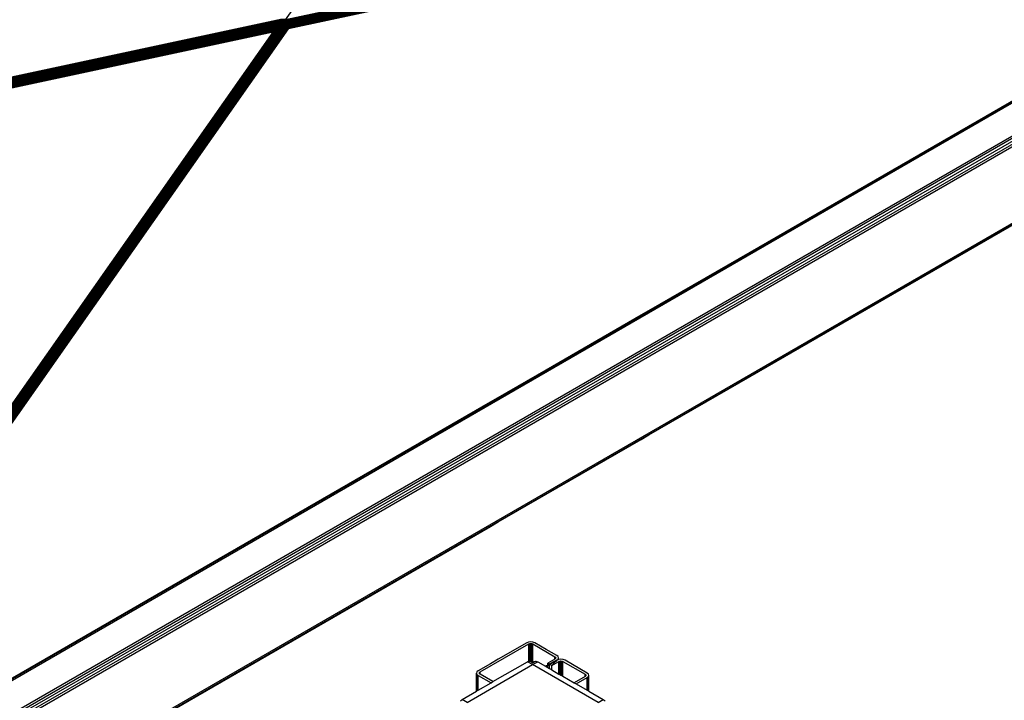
# Model space of a CAD drawing. Header units: millimetres. Extents: x 10 to 1250, y -62 to 528.
# Tile 722 of 909: x 619.129 to 620.235, y 519.521 to 520.286. Entities that reach past the tile are written whole.
import ezdxf

# ---------------------------------------------------------------- set-up
doc = ezdxf.new("R2010")
doc.units = ezdxf.units.MM
doc.header["$LTSCALE"] = 0.05

msp = doc.modelspace()

# ---------------------------------------------------------------- linework, layer by layer
at = {"color": 8}
for p, q in [((619.4274, 520.2862), (620.2295, 521.4293)), ((618.5603, 519.2224), (621.3202, 520.8158)), ((618.5623, 519.2217), (621.3222, 520.8151)), ((618.5944, 519.2031), (621.3543, 520.7965)), ((618.5964, 519.2016), (621.3562, 520.7949)), ((618.5981, 519.1993), (621.3579, 520.7927)), ((618.5992, 519.1967), (621.359, 520.7901)), ((618.5996, 519.1942), (621.3594, 520.7876)), ((618.6441, 519.1339), (621.3172, 520.6771)), ((618.6456, 519.1329), (621.3166, 520.675)), ((620.977, 520.6183), (619.4274, 520.2862)), ((620.9756, 520.6174), (619.428, 520.2858)), ((620.9739, 520.6165), (619.4285, 520.2853)), ((620.9721, 520.6154), (619.4291, 520.2848)), ((620.9702, 520.6143), (619.4296, 520.2842)), ((620.9681, 520.6131), (619.43, 520.2835)), ((620.966, 520.6119), (619.4304, 520.2829)), ((620.9639, 520.6107), (619.4308, 520.2822)), ((620.9618, 520.6095), (619.4311, 520.2815)), ((620.9597, 520.6083), (619.4314, 520.2808)), ((620.9577, 520.6071), (619.4315, 520.2801)), ((620.9558, 520.606), (619.4317, 520.2794)), ((620.9498, 520.6026), (619.4314, 520.2772)), ((620.951, 520.6033), (619.4315, 520.2776)), ((619.4317, 520.2788), (620.954, 520.605)), ((620.9524, 520.6041), (619.4317, 520.2782)), ((619.6577, 520.3248), (619.4307, 520.2761)), ((619.6577, 520.3249), (619.4308, 520.2762)), ((619.6577, 520.325), (619.4309, 520.2764)), ((619.6577, 520.3251), (619.431, 520.2765)), ((619.6577, 520.3253), (619.4311, 520.2768)), ((619.9496, 520.0251), (620.4289, 520.3018)), ((619.4235, 520.2868), (617.5572, 519.8869)), ((619.4235, 520.2867), (617.5574, 519.8868)), ((619.4233, 520.2865), (617.5575, 519.8867)), ((619.4233, 520.2865), (617.5576, 519.8867)), ((619.4263, 520.2868), (617.5579, 519.8864)), ((619.4268, 520.2866), (617.5583, 519.8861)), ((619.4274, 520.2862), (617.5588, 519.8858)), ((619.4266, 520.2855), (617.5594, 519.8854)), ((619.4251, 520.2846), (617.5601, 519.8849)), ((618.7624, 519.3397), (619.4258, 520.2851)), ((618.7638, 519.3405), (619.4274, 520.2862)), ((618.7652, 519.3413), (619.428, 520.2858)), ((618.7667, 519.3422), (619.4285, 520.2853)), ((618.7682, 519.343), (619.4291, 520.2848)), ((619.4237, 520.2836), (617.5608, 519.8844)), ((619.4223, 520.2826), (617.5616, 519.8839)), ((619.4211, 520.2816), (617.5624, 519.8833)), ((619.4199, 520.2806), (617.5633, 519.8827)), ((619.4189, 520.2796), (617.5641, 519.8821)), ((619.418, 520.2787), (617.5649, 519.8816)), ((619.4172, 520.2777), (617.5658, 519.881)), ((619.4165, 520.2769), (617.5666, 519.8804)), ((619.416, 520.2761), (617.5673, 519.8799)), ((617.5681, 519.8794), (619.4154, 520.2753)), ((619.415, 520.2746), (617.5687, 519.879)), ((619.4145, 520.274), (617.5693, 519.8786)), ((619.4142, 520.2735), (617.5698, 519.8782)), ((618.757, 519.3365), (619.4184, 520.2792)), ((618.7575, 519.3368), (619.4194, 520.2802)), ((618.7581, 519.3372), (619.4205, 520.2812)), ((618.759, 519.3377), (619.4217, 520.2822)), ((618.76, 519.3383), (619.423, 520.2832)), ((618.7611, 519.3389), (619.4244, 520.2842)), ((618.7698, 519.3439), (619.4296, 520.2842)), ((618.7713, 519.3448), (619.43, 520.2835)), ((618.7728, 519.3457), (619.4304, 520.2829)), ((618.7743, 519.3465), (619.4308, 520.2822)), ((618.7756, 519.3473), (619.4311, 520.2815)), ((618.7768, 519.348), (619.4314, 520.2808)), ((618.7779, 519.3486), (619.4315, 520.2801)), ((618.7789, 519.3492), (619.4317, 520.2794)), ((618.7797, 519.3497), (619.4317, 520.2788)), ((618.7804, 519.35), (619.4317, 520.2782)), ((618.7808, 519.3503), (619.4315, 520.2776)), ((618.7812, 519.3505), (619.4307, 520.2761)), ((619.4139, 520.2731), (619.4142, 520.2735)), ((619.4142, 520.2735), (619.4145, 520.274)), ((619.4145, 520.274), (619.415, 520.2746)), ((619.415, 520.2746), (619.4154, 520.2753)), ((619.4154, 520.2753), (619.416, 520.2761)), ((619.416, 520.2761), (619.4165, 520.2769)), ((619.4165, 520.2769), (619.4169, 520.2773)), ((619.4169, 520.2773), (619.4172, 520.2777)), ((619.4172, 520.2777), (619.4176, 520.2782)), ((619.4307, 520.2761), (619.4308, 520.2762)), ((619.4308, 520.2762), (619.4309, 520.2764)), ((619.4309, 520.2764), (619.431, 520.2765)), ((619.431, 520.2765), (619.4311, 520.2768)), ((619.4311, 520.2768), (619.4314, 520.2772)), ((619.4139, 520.2731), (617.5702, 519.878)), ((619.4137, 520.2728), (617.5704, 519.8778)), ((619.4136, 520.2727), (617.5705, 519.8777)), ((619.4135, 520.2725), (617.5706, 519.8776)), ((619.4134, 520.2724), (617.5707, 519.8776)), ((618.7565, 519.3363), (619.4134, 520.2724)), ((618.7566, 519.3363), (619.4134, 520.2724)), ((619.4134, 520.2724), (619.4135, 520.2725)), ((619.4135, 520.2725), (619.4136, 520.2727)), ((619.4136, 520.2727), (619.4137, 520.2728)), ((619.4137, 520.2728), (619.4139, 520.2731)), ((619.9496, 519.8851), (620.5502, 520.2318)), ((619.8359, 519.9595), (619.9496, 520.0251)), ((619.7205, 519.8928), (619.8272, 519.9545)), ((619.8272, 519.9545), (619.8359, 519.9595)), ((619.6664, 519.8616), (619.7205, 519.8928)), ((619.8359, 519.8195), (619.9496, 519.8851)), ((618.7812, 519.3505), (619.6577, 519.8566)), ((619.6577, 519.8566), (619.6664, 519.8616)), ((619.8272, 519.8145), (619.8359, 519.8195)), ((619.7205, 519.7528), (619.8272, 519.8145)), ((619.6664, 519.7216), (619.7205, 519.7528)), ((619.6577, 519.7166), (619.6664, 519.7216)), ((618.6461, 519.1325), (619.6577, 519.7166)), ((619.6462, 519.553), (619.7008, 519.5845)), ((619.6986, 519.5858), (619.6664, 519.5672)), ((619.7007, 519.5866), (619.6986, 519.5858)), ((619.7031, 519.5869), (619.7007, 519.5866)), ((619.7008, 519.5845), (619.7019, 519.5849)), ((619.7008, 519.565), (619.7008, 519.5845)), ((619.7019, 519.5849), (619.7031, 519.585)), ((619.7019, 519.5653), (619.7019, 519.5849)), ((619.7055, 519.5866), (619.7031, 519.5869)), ((619.7031, 519.585), (619.7043, 519.5849)), ((619.7031, 519.565), (619.7031, 519.585)), ((619.7043, 519.5849), (619.7054, 519.5845)), ((619.7043, 519.5645), (619.7043, 519.5849)), ((619.7054, 519.5845), (619.7303, 519.5701)), ((619.7054, 519.5641), (619.7054, 519.5845)), ((619.7076, 519.5858), (619.7055, 519.5866)), ((619.7205, 519.5784), (619.7076, 519.5858)), ((619.7325, 519.5714), (619.7205, 519.5784)), ((619.6664, 519.5672), (619.6577, 519.5622)), ((619.6995, 519.5645), (619.7008, 519.565)), ((619.7008, 519.565), (619.7017, 519.5653)), ((619.7052, 519.5633), (619.7017, 519.5653)), ((619.7017, 519.5653), (619.7019, 519.5653)), ((619.7019, 519.5653), (619.7031, 519.565)), ((619.7031, 519.565), (619.7036, 519.5649)), ((619.7043, 519.5645), (619.7036, 519.5649)), ((619.7052, 519.5633), (619.7087, 519.5653)), ((619.7054, 519.5641), (619.7069, 519.5649)), ((619.7069, 519.5649), (619.7087, 519.5653)), ((619.7087, 519.5653), (619.7109, 519.5645)), ((619.7303, 519.5675), (619.7221, 519.5628)), ((619.7303, 519.565), (619.7239, 519.5617)), ((619.7303, 519.5649), (619.7243, 519.5615)), ((619.7243, 519.5615), (619.7303, 519.5649)), ((619.7303, 519.5649), (619.7244, 519.5614)), ((619.7266, 519.5602), (619.7348, 519.5649)), ((619.7303, 519.5701), (619.731, 519.5695)), ((619.7303, 519.5675), (619.7303, 519.5701)), ((619.731, 519.5681), (619.7303, 519.5675)), ((619.7325, 519.5662), (619.7303, 519.5649)), ((619.7303, 519.565), (619.7303, 519.5655)), ((619.731, 519.5654), (619.7303, 519.565)), ((619.7303, 519.5649), (619.7303, 519.5649)), ((619.7303, 519.5639), (619.7303, 519.5648)), ((619.731, 519.5695), (619.7312, 519.5688)), ((619.731, 519.5681), (619.731, 519.5695)), ((619.7312, 519.5688), (619.731, 519.5681)), ((619.731, 519.5654), (619.731, 519.5657)), ((619.7312, 519.5655), (619.731, 519.5654)), ((619.731, 519.5646), (619.731, 519.5652)), ((619.7312, 519.5649), (619.731, 519.5646)), ((619.7325, 519.5662), (619.7312, 519.5649)), ((619.7325, 519.5662), (619.7312, 519.5655)), ((619.7312, 519.5655), (619.7312, 519.5658)), ((619.7312, 519.5649), (619.7312, 519.5654)), ((619.7339, 519.5702), (619.7325, 519.5714)), ((619.7325, 519.5662), (619.7339, 519.5674)), ((619.7339, 519.5667), (619.7325, 519.5662)), ((619.7344, 519.5688), (619.7339, 519.5702)), ((619.7339, 519.5674), (619.7344, 519.5688)), ((619.7339, 519.5667), (619.7339, 519.5674)), ((619.7344, 519.5669), (619.7339, 519.5667)), ((619.7344, 519.5669), (619.7344, 519.5688)), ((619.7346, 519.567), (619.7344, 519.5669)), ((619.737, 519.5673), (619.7346, 519.567)), ((619.7348, 519.5649), (619.7358, 519.5653)), ((619.7348, 519.5507), (619.7348, 519.5649)), ((619.7358, 519.5653), (619.737, 519.5654)), ((619.7358, 519.5502), (619.7358, 519.5653)), ((619.7395, 519.567), (619.737, 519.5673)), ((619.737, 519.5654), (619.7383, 519.5653)), ((619.737, 519.5494), (619.737, 519.5654)), ((619.7383, 519.5653), (619.7393, 519.5649)), ((619.7383, 519.5487), (619.7383, 519.5653)), ((619.7393, 519.5649), (619.7642, 519.5505)), ((619.7393, 519.5481), (619.7393, 519.5649)), ((619.7416, 519.5662), (619.7395, 519.567)), ((619.7665, 519.5518), (619.7416, 519.5662)), ((619.6317, 519.5188), (619.7052, 519.5613)), ((619.644, 519.5543), (619.6426, 519.5531)), ((619.6577, 519.5622), (619.644, 519.5543)), ((619.6606, 519.5421), (619.6995, 519.5645)), ((619.7052, 519.5613), (619.6995, 519.5645)), ((619.7052, 519.564), (619.7043, 519.5645)), ((619.7052, 519.5613), (619.7109, 519.5645)), ((619.7052, 519.564), (619.7054, 519.5641)), ((619.7787, 519.5188), (619.7052, 519.5613)), ((619.7109, 519.5645), (619.7197, 519.5595)), ((619.7221, 519.5607), (619.7197, 519.5595)), ((619.7197, 519.5595), (619.7202, 519.5592)), ((619.7202, 519.5592), (619.7221, 519.5602)), ((619.7202, 519.5592), (619.7203, 519.5591)), ((619.7221, 519.5601), (619.7203, 519.5591)), ((619.7203, 519.5591), (619.7221, 519.5581)), ((619.7221, 519.5607), (619.7221, 519.5628)), ((619.7239, 519.5617), (619.7221, 519.5628)), ((619.7239, 519.5617), (619.7221, 519.5607)), ((619.7221, 519.5602), (619.7243, 519.5615)), ((619.7243, 519.5614), (619.7221, 519.5601)), ((619.7221, 519.5601), (619.7221, 519.5602)), ((619.7221, 519.5581), (619.7221, 519.5595)), ((619.7221, 519.5581), (619.7243, 519.5568)), ((619.7243, 519.5615), (619.7239, 519.5617)), ((619.7243, 519.5614), (619.7243, 519.5615)), ((619.7243, 519.5615), (619.7243, 519.5615)), ((619.7244, 519.5614), (619.7243, 519.5615)), ((619.7244, 519.5614), (619.7243, 519.5614)), ((619.7243, 519.5568), (619.7243, 519.561)), ((619.7243, 519.5568), (619.7266, 519.5555)), ((619.7266, 519.5602), (619.7244, 519.5614)), ((619.7303, 519.5639), (619.7266, 519.5602)), ((619.7266, 519.5555), (619.7266, 519.5602)), ((619.7266, 519.5555), (619.7348, 519.5507)), ((619.731, 519.5646), (619.7303, 519.5639)), ((619.6426, 519.5531), (619.6421, 519.5517)), ((619.6421, 519.5517), (619.6426, 519.5503)), ((619.6421, 519.5314), (619.6421, 519.5517)), ((619.6426, 519.5503), (619.644, 519.5491)), ((619.6426, 519.5317), (619.6426, 519.5503)), ((619.644, 519.5491), (619.6584, 519.5408)), ((619.644, 519.5325), (619.644, 519.5491)), ((619.6453, 519.5517), (619.6455, 519.5524)), ((619.6455, 519.551), (619.6453, 519.5517)), ((619.6455, 519.5524), (619.6462, 519.553)), ((619.6455, 519.551), (619.6455, 519.5524)), ((619.6462, 519.5504), (619.6455, 519.551)), ((619.6462, 519.5504), (619.6462, 519.553)), ((619.6606, 519.5421), (619.6462, 519.5504)), ((619.7348, 519.5507), (619.7358, 519.5502)), ((619.7358, 519.5502), (619.737, 519.5494)), ((619.737, 519.5494), (619.7383, 519.5487)), ((619.7383, 519.5487), (619.7393, 519.5481)), ((619.7393, 519.5481), (619.752, 519.5408)), ((619.7642, 519.5479), (619.752, 519.5408)), ((619.7542, 519.5395), (619.7665, 519.5466)), ((619.7642, 519.5505), (619.7649, 519.5499)), ((619.7642, 519.5479), (619.7642, 519.5505)), ((619.7649, 519.5485), (619.7642, 519.5479)), ((619.7649, 519.5499), (619.7651, 519.5492)), ((619.7649, 519.5485), (619.7649, 519.5499)), ((619.7651, 519.5492), (619.7649, 519.5485)), ((619.7679, 519.5506), (619.7665, 519.5518)), ((619.7665, 519.5466), (619.7679, 519.5478)), ((619.7665, 519.5325), (619.7665, 519.5466)), ((619.7683, 519.5492), (619.7679, 519.5506)), ((619.7679, 519.5478), (619.7683, 519.5492)), ((619.7679, 519.5317), (619.7679, 519.5478)), ((619.7683, 519.5314), (619.7683, 519.5492)), ((619.6421, 519.5314), (619.6426, 519.5317)), ((619.6426, 519.5317), (619.644, 519.5325)), ((619.644, 519.5325), (619.6584, 519.5408)), ((619.6584, 519.5408), (619.6606, 519.5421)), ((619.752, 519.5408), (619.7542, 519.5395)), ((619.7542, 519.5395), (619.7665, 519.5325)), ((619.7665, 519.5325), (619.7679, 519.5317)), ((619.7679, 519.5317), (619.7683, 519.5314)), ((619.6239, 519.5204), (619.6261, 519.5221)), ((619.6261, 519.5221), (619.6421, 519.5314)), ((619.6317, 519.5188), (619.6261, 519.5221)), ((619.7683, 519.5314), (619.7844, 519.5221)), ((619.7787, 519.5188), (619.7844, 519.5221)), ((619.7844, 519.5221), (619.7866, 519.5204))]:
    msp.add_line(p, q, dxfattribs=at)

doc.saveas('drawing.dxf')
